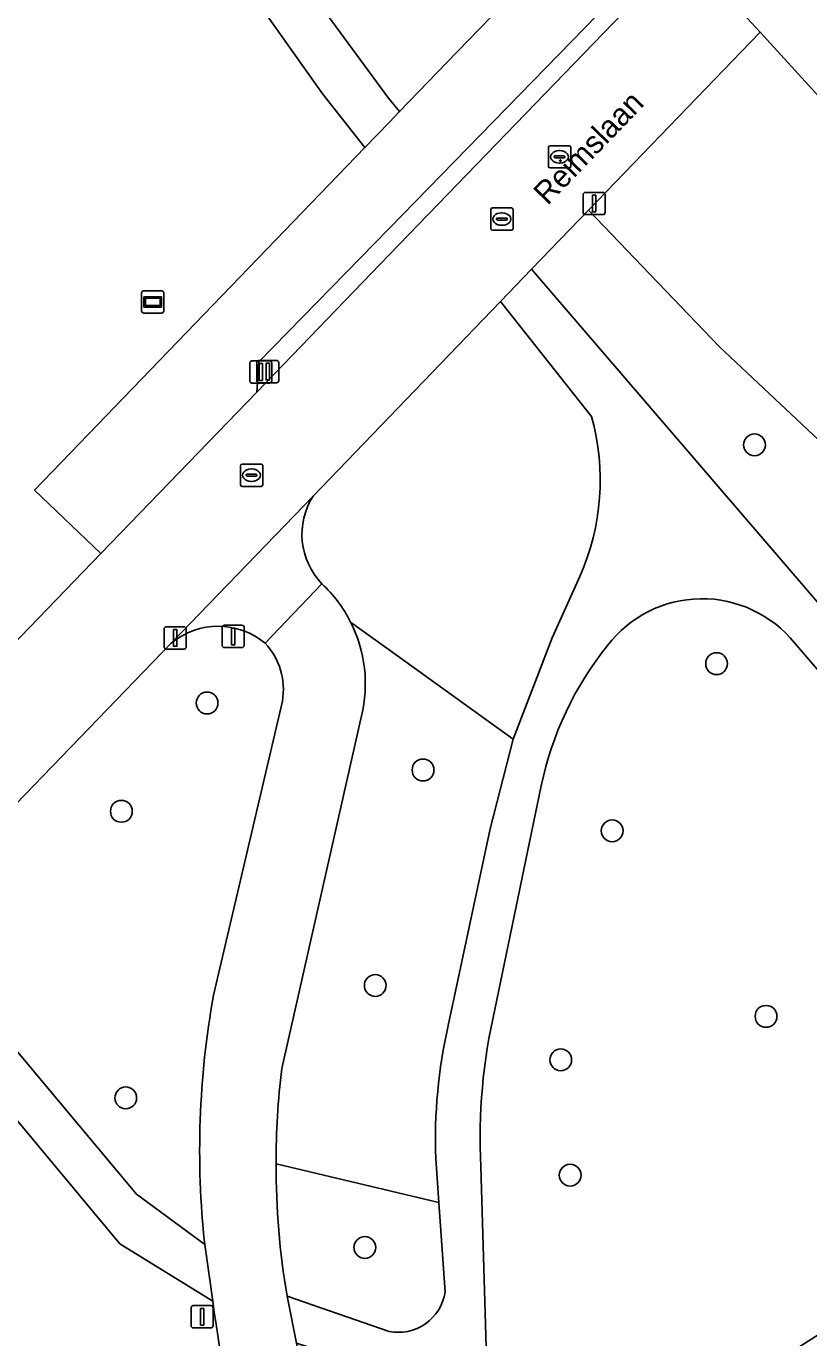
# Model space of a CAD drawing. Extents: x 157767 to 159172, y 387839 to 389425.
# Drawn here: x 158483.7 to 158518.8, y 388937.8 to 388996.6 of the extents above; entities that cross this region are included whole.
import ezdxf

# ---------------------------------------------------------------- set-up
doc = ezdxf.new("R2010")
doc.units = 0
for name, color, linetype in [('IMGEO_Afsluitpaal', 7, 'Continuous'), ('IMGEO_Berm_groen', 7, 'Continuous'), ('IMGEO_Boom', 7, 'Continuous'), ('IMGEO_Fietspad_gesloten', 7, 'Continuous'), ('IMGEO_Fietspad_open', 7, 'Continuous'), ('IMGEO_Grasland_overig', 7, 'Continuous'), ('IMGEO_Groenvoorziening', 7, 'Continuous'), ('IMGEO_Kolk', 7, 'Continuous'), ('IMGEO_Lichtmast', 7, 'Continuous'), ('IMGEO_Loofbos', 7, 'Continuous'), ('IMGEO_Oever', 7, 'Continuous'), ('IMGEO_Openbare_ruimte_label', 7, 'Continuous'), ('IMGEO_Rijbaan_lokaal_open', 7, 'Continuous'), ('IMGEO_Rioolput', 7, 'Continuous'), ('IMGEO_Verkeersbordpaal', 7, 'Continuous'), ('IMGEO_Voetpad_halfverhard', 7, 'Continuous'), ('IMGEO_Wegwijzer', 7, 'Continuous')]:
    doc.layers.add(name, color=color, linetype=linetype)

msp = doc.modelspace()

# ---------------------------------------------------------------- linework, layer by layer
at = {"layer": 'IMGEO_Afsluitpaal'}
for p, q in [((158493.755, 388980.655), (158493.755, 388981.455)), ((158493.755, 388981.455), (158493.755, 388980.655)), ((158493.855, 388981.555), (158494.645, 388981.555)), ((158494.645, 388981.555), (158493.855, 388981.555)), ((158494.745, 388981.455), (158494.745, 388980.655)), ((158494.745, 388980.655), (158494.745, 388981.455)), ((158494.645, 388980.555), (158493.855, 388980.555)), ((158493.855, 388980.555), (158494.645, 388980.555))]:
    msp.add_line(p, q, dxfattribs=at)
msp.add_lwpolyline([(158494.175, 388981.43), (158494.325, 388981.43), (158494.325, 388980.68), (158494.175, 388980.68), (158494.175, 388981.43)], dxfattribs=at)
for centre, start, end in [((158493.855, 388981.455), 90, 180), ((158493.855, 388981.455), 90, 180), ((158494.645, 388981.455), 0, 90), ((158494.645, 388981.455), 360, 90), ((158493.855, 388980.655), 180, 270), ((158493.855, 388980.655), 180, 270), ((158494.645, 388980.655), 270, 0), ((158494.645, 388980.655), 270, 0)]:
    msp.add_arc(centre, 0.1, start, end, dxfattribs=at)
at = {"layer": 'IMGEO_Berm_groen'}
msp.add_lwpolyline([(158512.604, 389000.411), (158512.203, 389000), (158511.7, 388999.484), (158500, 388987.488), (158494.167, 388981.507), (158494.067, 388980.152), (158500, 388986.299), (158512.225, 388998.963), (158513.128, 388999.898)], close=True, dxfattribs=at)
at = {"layer": 'IMGEO_Boom'}
for centre in [(158516.385, 388977.788), (158514.686, 388967.981), (158491.844, 388966.218), (158501.525, 388963.215), (158488.001, 388961.363), (158510.004, 388960.487), (158499.384, 388953.557), (158516.902, 388952.171), (158507.699, 388950.221), (158488.197, 388948.516), (158508.122, 388945.053), (158498.919, 388941.813)]:
    msp.add_circle(centre, 0.489, dxfattribs=at)
at = {"layer": 'IMGEO_Fietspad_gesloten'}
for points in [[(158507.487, 389000), (158502.594, 388994.926), (158500.475, 388992.728), (158500, 388992.235), (158498.922, 388991.116), (158484.113, 388975.755), (158487.077, 388972.912), (158494.067, 388980.152), (158494.167, 388981.507), (158500, 388987.488), (158511.7, 388999.484)], [(158496.984, 388971.565), (158494.454, 388968.892)], [(158495.22, 388966.306), (158492.137, 388953.125)], [(158495.189, 388949.83), (158498.76, 388965.635)], [(158491.738, 388941.941), (158492.097, 388939.407)], [(158495.881, 388937.386), (158495.85, 388937.521), (158495.429, 388939.633)]]:
    msp.add_lwpolyline(points, dxfattribs=at)
for centre, radius, start, end in [((158492.87, 388967.126), 6.052, 26.65104, 47.17378), ((158492.882, 388967.093), 6.057, 346.0678, 26.98026), ((158492.21, 388966.821), 3.054, 350.29428, 42.70539), ((158530.583, 388946.154), 39.073, 169.72319, 186.19037), ((158530.814, 388945.56), 35.88, 173.16496, 179.98867), ((158530.767, 388945.568), 35.833, 180.00233, 189.53454), ((158572.461, 388950.33), 81.103, 187.74015, 199.49576)]:
    msp.add_arc(centre, radius, start, end, dxfattribs=at)
at = {"layer": 'IMGEO_Fietspad_open'}
for points in [[(158496.593, 388975.494), (158490.24, 388968.894)], [(158494.454, 388968.892), (158496.984, 388971.565)]]:
    msp.add_lwpolyline(points, dxfattribs=at)
for centre, radius, start, end in [((158499.307, 388973.78), 3.21, 147.73032, 223.63599), ((158492.346, 388966.37), 3.287, 50.11144, 129.83418)]:
    msp.add_arc(centre, radius, start, end, dxfattribs=at)
at = {"layer": 'IMGEO_Grasland_overig'}
msp.add_lwpolyline([(158464.148, 389028.65), (158491.845, 389000.88), (158492.405, 389000.047), (158497.039, 388993.505), (158498.922, 388991.116), (158500, 388992.235), (158500.475, 388992.728), (158499.974, 388993.322), (158495.083, 389000), (158493.33, 389002.393), (158477.869, 389018.695)], dxfattribs=at)
at = {"layer": 'IMGEO_Groenvoorziening'}
for points in [[(158489.36, 389008.382), (158481.272, 389015.528), (158477.869, 389018.695), (158493.33, 389002.393), (158495.083, 389000), (158499.974, 388993.322), (158500.475, 388992.728), (158502.594, 388994.926), (158507.487, 389000), (158506.451, 388999.132), (158505.373, 388998.476), (158504.011, 388997.952), (158502.542, 388997.465), (158501.252, 388997.377), (158499.694, 388997.95), (158498.548, 388999.144), (158496.893, 389001.771), (158494.664, 389003.366)], [(158508.944, 388988.307), (158506.394, 388985.662), (158532.405, 388955.383), (158533.955, 388956.649), (158537.961, 388959.923), (158528.886, 388968.952), (158514.82, 388982.182)]]:
    msp.add_lwpolyline(points, close=True, dxfattribs=at)
for points in [[(158509.079, 388979.055), (158504.995, 388984.21), (158500, 388979.029), (158496.593, 388975.494)], [(158498.279, 388969.841), (158500, 388968.6), (158505.561, 388964.597), (158507.308, 388969.14), (158508.555, 388971.888)], [(158502.654, 388951.759), (158504.537, 388960.58), (158505.561, 388964.597), (158500, 388968.6), (158498.279, 388969.841)], [(158490.24, 388968.894), (158478.327, 388956.575), (158488.685, 388944.207), (158491.738, 388941.941)], [(158492.137, 388953.125), (158495.22, 388966.306)], [(158498.76, 388965.635), (158495.189, 388949.83)], [(158492.097, 388939.407), (158487.934, 388941.98), (158476.956, 388955.156), (158460.935, 388938.589), (158479.632, 388926.883), (158482.82, 388927.105), (158485.75, 388924.149), (158495.38, 388903.415), (158500, 388898.148), (158502.249, 388895.584), (158506.729, 388890.476), (158511.933, 388896.575), (158511.442, 388897.226), (158502.482, 388910.393), (158500, 388914.473)], [(158494.934, 388945.567), (158502.231, 388943.828), (158502.094, 388945.796)], [(158502.511, 388939.803), (158502.231, 388943.828), (158494.934, 388945.567)], [(158495.429, 388939.633), (158500, 388938.05)]]:
    msp.add_lwpolyline(points, dxfattribs=at)
for centre, radius, start, end in [((158498.788, 388976.205), 10.678, 336.15538, 15.48138), ((158499.307, 388973.78), 3.21, 147.73032, 223.63599), ((158492.87, 388967.126), 6.052, 26.65104, 47.17378), ((158492.346, 388966.37), 3.287, 50.11144, 129.83418), ((158492.882, 388967.093), 6.057, 346.0678, 26.98026), ((158492.21, 388966.821), 3.054, 350.29428, 42.70539), ((158530.583, 388946.154), 39.073, 169.72319, 186.19037), ((158525.554, 388946.601), 23.474, 167.30559, 181.9643), ((158530.814, 388945.56), 35.88, 173.16496, 179.98867), ((158530.767, 388945.568), 35.833, 180.00233, 189.53454), ((158572.461, 388950.33), 81.103, 187.74015, 199.49576), ((158500.421, 388940.122), 2.114, 258.50575, 351.33421)]:
    msp.add_arc(centre, radius, start, end, dxfattribs=at)
at = {"layer": 'IMGEO_Kolk'}
for p, q in [((158504.561, 388987.483), (158504.561, 388988.335)), ((158504.636, 388988.409), (158505.488, 388988.409)), ((158505.049, 388988.189), (158505.074, 388988.189)), ((158505.562, 388988.335), (158505.562, 388987.483)), ((158504.82, 388987.903), (158504.82, 388987.915)), ((158505.258, 388987.866), (158504.86, 388987.866)), ((158504.863, 388987.952), (158505.261, 388987.952)), ((158505.072, 388987.629), (158505.047, 388987.629)), ((158505.304, 388987.915), (158505.304, 388987.903)), ((158505.488, 388987.409), (158504.636, 388987.409)), ((158493.335, 388976.003), (158493.335, 388976.855)), ((158493.41, 388976.929), (158494.262, 388976.929)), ((158493.594, 388976.423), (158493.594, 388976.435)), ((158493.637, 388976.472), (158494.035, 388976.472)), ((158493.823, 388976.709), (158493.848, 388976.709)), ((158494.078, 388976.435), (158494.078, 388976.423)), ((158494.336, 388976.855), (158494.336, 388976.003)), ((158494.262, 388975.929), (158493.41, 388975.929)), ((158494.032, 388976.386), (158493.634, 388976.386)), ((158493.846, 388976.149), (158493.821, 388976.149))]:
    msp.add_line(p, q, dxfattribs=at)
for points in [[(158504.561, 388987.483), (158504.561, 388988.335)], [(158504.636, 388988.409), (158505.488, 388988.409)], [(158505.562, 388988.335), (158505.562, 388987.483)], [(158505.488, 388987.409), (158504.636, 388987.409)], [(158493.335, 388976.003), (158493.335, 388976.855)], [(158493.41, 388976.929), (158494.262, 388976.929)], [(158494.336, 388976.855), (158494.336, 388976.003)], [(158494.262, 388975.929), (158493.41, 388975.929)]]:
    msp.add_lwpolyline(points, dxfattribs=at)
for centre, radius, start, end in [((158504.638, 388988.333), 0.0765, 91.55205, 178.44795), ((158504.638, 388988.333), 0.0765, 91.55205, 178.44795), ((158505.486, 388988.333), 0.0765, 1.55205, 88.44795), ((158505.486, 388988.333), 0.0765, 1.55205, 88.44795), ((158504.86, 388987.912), 0.0403, 85.87752, 175.75265), ((158504.857, 388987.902), 0.0366, 178.93798, 274.71019), ((158505.261, 388987.909), 0.043, 264.86636, 352.45326), ((158505.265, 388987.914), 0.0386, 1.73085, 96.63898), ((158504.638, 388987.485), 0.0765, 181.55205, 268.44795), ((158504.638, 388987.485), 0.0765, 181.55205, 268.44795), ((158505.486, 388987.485), 0.0765, 271.55205, 358.44795), ((158505.486, 388987.485), 0.0765, 271.55205, 358.44795), ((158493.412, 388976.853), 0.0765, 91.55205, 178.44795), ((158493.412, 388976.853), 0.0765, 91.55205, 178.44795), ((158493.634, 388976.432), 0.0403, 85.87752, 175.75265), ((158493.631, 388976.422), 0.0366, 178.93798, 274.71019), ((158494.035, 388976.429), 0.043, 264.86636, 352.45326), ((158494.039, 388976.434), 0.0386, 1.73085, 96.63898), ((158494.26, 388976.853), 0.0765, 1.55205, 88.44795), ((158494.26, 388976.853), 0.0765, 1.55205, 88.44795), ((158493.412, 388976.005), 0.0765, 181.55205, 268.44795), ((158493.412, 388976.005), 0.0765, 181.55205, 268.44795), ((158494.26, 388976.005), 0.0765, 271.55205, 358.44795), ((158494.26, 388976.005), 0.0765, 271.55205, 358.44795)]:
    msp.add_arc(centre, radius, start, end, dxfattribs=at)
for centre, major_axis, ratio, start_param, end_param in [((158505.048, 388987.909), (-0.387, 0.002), 0.722429, 4.712389, 7.853982), ((158505.073, 388987.909), (-0.39, 0.002), 0.717154, 1.570796, 4.712389), ((158493.822, 388976.429), (-0.387, 0.002), 0.722429, 4.712389, 7.853982), ((158493.847, 388976.429), (-0.39, 0.002), 0.717154, 1.570796, 4.712389)]:
    msp.add_ellipse(centre, major_axis=major_axis, ratio=ratio, start_param=start_param, end_param=end_param, dxfattribs=at)
at = {"layer": 'IMGEO_Lichtmast'}
for p, q in [((158508.7, 388988.207), (158508.7, 388989.007)), ((158508.7, 388989.007), (158508.7, 388988.207)), ((158508.8, 388989.107), (158509.59, 388989.107)), ((158509.59, 388989.107), (158508.8, 388989.107)), ((158509.69, 388989.007), (158509.69, 388988.207)), ((158509.69, 388988.207), (158509.69, 388989.007)), ((158509.59, 388988.107), (158508.8, 388988.107)), ((158508.8, 388988.107), (158509.59, 388988.107)), ((158489.918, 388968.733), (158489.918, 388969.533)), ((158489.918, 388969.533), (158489.918, 388968.733)), ((158490.018, 388969.633), (158490.808, 388969.633)), ((158490.808, 388969.633), (158490.018, 388969.633)), ((158490.908, 388969.533), (158490.908, 388968.733)), ((158490.908, 388968.733), (158490.908, 388969.533)), ((158490.808, 388968.633), (158490.018, 388968.633)), ((158490.018, 388968.633), (158490.808, 388968.633)), ((158491.125, 388938.307), (158491.125, 388939.107)), ((158491.125, 388939.107), (158491.125, 388938.307)), ((158491.225, 388939.207), (158492.015, 388939.207)), ((158492.015, 388939.207), (158491.225, 388939.207)), ((158492.115, 388939.107), (158492.115, 388938.307)), ((158492.115, 388938.307), (158492.115, 388939.107)), ((158492.015, 388938.207), (158491.225, 388938.207)), ((158491.225, 388938.207), (158492.015, 388938.207))]:
    msp.add_line(p, q, dxfattribs=at)
for points in [[(158509.12, 388988.982), (158509.27, 388988.982), (158509.27, 388988.232), (158509.12, 388988.232), (158509.12, 388988.982)], [(158490.338, 388969.508), (158490.488, 388969.508), (158490.488, 388968.758), (158490.338, 388968.758), (158490.338, 388969.508)], [(158491.545, 388939.082), (158491.695, 388939.082), (158491.695, 388938.332), (158491.545, 388938.332), (158491.545, 388939.082)]]:
    msp.add_lwpolyline(points, dxfattribs=at)
for centre, start, end in [((158508.8, 388989.007), 90, 180), ((158508.8, 388989.007), 90, 180), ((158509.59, 388989.007), 0, 90), ((158509.59, 388989.007), 360, 90), ((158508.8, 388988.207), 180, 270), ((158508.8, 388988.207), 180, 270), ((158509.59, 388988.207), 270, 0), ((158509.59, 388988.207), 270, 0), ((158490.018, 388969.533), 90, 180), ((158490.018, 388969.533), 90, 180), ((158490.808, 388969.533), 0, 90), ((158490.808, 388969.533), 360, 90), ((158490.018, 388968.733), 180, 270), ((158490.018, 388968.733), 180, 270), ((158490.808, 388968.733), 270, 0), ((158490.808, 388968.733), 270, 0), ((158491.225, 388939.107), 90, 180), ((158491.225, 388939.107), 90, 180), ((158492.015, 388939.107), 0, 90), ((158492.015, 388939.107), 360, 90), ((158491.225, 388938.307), 180, 270), ((158491.225, 388938.307), 180, 270), ((158492.015, 388938.307), 270, 0), ((158492.015, 388938.307), 270, 0)]:
    msp.add_arc(centre, 0.1, start, end, dxfattribs=at)
at = {"layer": 'IMGEO_Loofbos'}
for points in [[(158427.203, 389044.805), (158428.123, 389044.144), (158434.17, 389038.523), (158453.509, 389019.533), (158452.511, 389018.241), (158455.411, 389016.001), (158438.785, 388995.38), (158438.108, 388994.606), (158455.428, 388980.497), (158459.637, 388976.702), (158464.453, 388971.904), (158471.704, 388964.144), (158475.102, 388960.508), (158487.077, 388972.912), (158484.113, 388975.755), (158498.922, 388991.116), (158497.039, 388993.505), (158492.405, 389000.047), (158491.845, 389000.88), (158464.148, 389028.65)], [(158505.501, 388932.651), (158506.274, 388930.67), (158506.28, 388930.654), (158506.836, 388929.229), (158507.768, 388929.655), (158517.387, 388936.715), (158521.062, 388939.063), (158526.545, 388943.436), (158527.369, 388944.041), (158534.195, 388950.269), (158533.96, 388950.542), (158518.182, 388968.908)], [(158506.827, 388962.509), (158504.744, 388952.477)], [(158504.116, 388945.428), (158504.358, 388937.357)]]:
    msp.add_lwpolyline(points, dxfattribs=at)
for centre, radius, start, end in [((158514.035, 388965.564), 5.328, 38.88001, 142.67803), ((158521.274, 388959.524), 14.752, 141.07132, 168.32728), ((158529.765, 388946.695), 25.681, 166.9891, 182.82874)]:
    msp.add_arc(centre, radius, start, end, dxfattribs=at)
at = {"layer": 'IMGEO_Oever'}
msp.add_lwpolyline([(158521.604, 388990.842), (158516.636, 388996.285), (158515.8, 388995.418), (158508.944, 388988.307), (158514.82, 388982.182), (158528.886, 388968.952)], dxfattribs=at)
at = {"layer": 'IMGEO_Rijbaan_lokaal_open'}
for points in [[(158513.128, 388999.898), (158512.225, 388998.963), (158500, 388986.299), (158494.067, 388980.152), (158487.077, 388972.912), (158475.102, 388960.508), (158473.752, 388959.109), (158459.888, 388944.748), (158452.18, 388938.289), (158449.844, 388933.904), (158435.29, 388906.586), (158433.351, 388902.947), (158431.408, 388901.943)], [(158439.627, 388897.848), (158439.194, 388900.963), (158455.767, 388932.082), (158457.146, 388934.671), (158457.911, 388935.462), (158460.935, 388938.589), (158476.956, 388955.156), (158478.327, 388956.575), (158490.24, 388968.894), (158496.593, 388975.494), (158500, 388979.029), (158504.995, 388984.21), (158506.394, 388985.662), (158508.944, 388988.307), (158515.8, 388995.418), (158516.636, 388996.285), (158515.089, 388997.98), (158513.128, 388999.898)]]:
    msp.add_lwpolyline(points, dxfattribs=at)
at = {"layer": 'IMGEO_Rioolput'}
for p, q in [((158507.143, 388990.273), (158507.143, 388991.125)), ((158507.218, 388991.199), (158508.07, 388991.199)), ((158508.144, 388991.125), (158508.144, 388990.273)), ((158507.402, 388990.693), (158507.402, 388990.705)), ((158507.84, 388990.656), (158507.442, 388990.656)), ((158507.445, 388990.742), (158507.843, 388990.742)), ((158507.631, 388990.979), (158507.656, 388990.979)), ((158507.886, 388990.705), (158507.886, 388990.693)), ((158508.07, 388990.199), (158507.218, 388990.199)), ((158507.654, 388990.419), (158507.629, 388990.419))]:
    msp.add_line(p, q, dxfattribs=at)
for points in [[(158507.143, 388990.273), (158507.143, 388991.125)], [(158507.218, 388991.199), (158508.07, 388991.199)], [(158508.144, 388991.125), (158508.144, 388990.273)], [(158508.07, 388990.199), (158507.218, 388990.199)]]:
    msp.add_lwpolyline(points, dxfattribs=at)
for centre, radius, start, end in [((158507.22, 388991.123), 0.0765, 91.55205, 178.44795), ((158507.22, 388991.123), 0.0765, 91.55205, 178.44795), ((158508.068, 388991.123), 0.0765, 1.55205, 88.44795), ((158508.068, 388991.123), 0.0765, 1.55205, 88.44795), ((158507.442, 388990.702), 0.0403, 85.87752, 175.75265), ((158507.439, 388990.692), 0.0366, 178.93798, 274.71019), ((158507.843, 388990.699), 0.043, 264.86636, 352.45326), ((158507.847, 388990.704), 0.0386, 1.73085, 96.63898), ((158507.22, 388990.275), 0.0765, 181.55205, 268.44795), ((158507.22, 388990.275), 0.0765, 181.55205, 268.44795), ((158508.068, 388990.275), 0.0765, 271.55205, 358.44795), ((158508.068, 388990.275), 0.0765, 271.55205, 358.44795)]:
    msp.add_arc(centre, radius, start, end, dxfattribs=at)
for centre, major_axis, ratio, start_param, end_param in [((158507.63, 388990.699), (-0.387, 0.002), 0.722429, 4.712389, 7.853982), ((158507.655, 388990.699), (-0.39, 0.002), 0.717154, 1.570796, 4.712389)]:
    msp.add_ellipse(centre, major_axis=major_axis, ratio=ratio, start_param=start_param, end_param=end_param, dxfattribs=at)
at = {"layer": 'IMGEO_Verkeersbordpaal'}
for p, q in [((158494.069, 388980.671), (158494.069, 388981.471)), ((158494.069, 388981.471), (158494.069, 388980.671)), ((158494.169, 388981.571), (158494.959, 388981.571)), ((158494.959, 388981.571), (158494.169, 388981.571)), ((158495.059, 388981.471), (158495.059, 388980.671)), ((158495.059, 388980.671), (158495.059, 388981.471)), ((158494.959, 388980.571), (158494.169, 388980.571)), ((158494.169, 388980.571), (158494.959, 388980.571)), ((158492.518, 388968.8), (158492.518, 388969.6)), ((158492.518, 388969.6), (158492.518, 388968.8)), ((158492.618, 388969.7), (158493.408, 388969.7)), ((158493.408, 388969.7), (158492.618, 388969.7)), ((158493.508, 388969.6), (158493.508, 388968.8)), ((158493.508, 388968.8), (158493.508, 388969.6)), ((158493.408, 388968.7), (158492.618, 388968.7)), ((158492.618, 388968.7), (158493.408, 388968.7))]:
    msp.add_line(p, q, dxfattribs=at)
for points in [[(158494.489, 388981.446), (158494.639, 388981.446), (158494.639, 388980.696), (158494.489, 388980.696), (158494.489, 388981.446)], [(158492.938, 388969.575), (158493.088, 388969.575), (158493.088, 388968.825), (158492.938, 388968.825), (158492.938, 388969.575)]]:
    msp.add_lwpolyline(points, dxfattribs=at)
for centre, start, end in [((158494.169, 388981.471), 90, 180), ((158494.169, 388981.471), 90, 180), ((158494.959, 388981.471), 0, 90), ((158494.959, 388981.471), 360, 90), ((158494.169, 388980.671), 180, 270), ((158494.169, 388980.671), 180, 270), ((158494.959, 388980.671), 270, 0), ((158494.959, 388980.671), 270, 0), ((158492.618, 388969.6), 90, 180), ((158492.618, 388969.6), 90, 180), ((158493.408, 388969.6), 0, 90), ((158493.408, 388969.6), 360, 90), ((158492.618, 388968.8), 180, 270), ((158492.618, 388968.8), 180, 270), ((158493.408, 388968.8), 270, 0), ((158493.408, 388968.8), 270, 0)]:
    msp.add_arc(centre, 0.1, start, end, dxfattribs=at)
at = {"layer": 'IMGEO_Voetpad_halfverhard'}
for points in [[(158578.328, 388901.925), (158532.405, 388955.383), (158506.394, 388985.662), (158504.995, 388984.21), (158509.079, 388979.055)], [(158508.555, 388971.888), (158507.308, 388969.14), (158505.561, 388964.597), (158504.537, 388960.58), (158502.654, 388951.759)], [(158518.182, 388968.908), (158533.96, 388950.542), (158534.195, 388950.269), (158534.3, 388950.147), (158534.978, 388949.358), (158535.077, 388949.242), (158568.589, 388910.232), (158576.386, 388901.155)], [(158504.744, 388952.477), (158506.827, 388962.509)], [(158502.094, 388945.796), (158502.231, 388943.828), (158502.511, 388939.803)], [(158504.358, 388937.357), (158504.116, 388945.428)], [(158500, 388938.05), (158495.429, 388939.633), (158495.85, 388937.521), (158500.003, 388936.181)]]:
    msp.add_lwpolyline(points, dxfattribs=at)
msp.add_lwpolyline([(158492.097, 388939.407), (158491.738, 388941.941), (158488.685, 388944.207), (158478.327, 388956.575), (158476.956, 388955.156), (158487.934, 388941.98)], close=True, dxfattribs=at)
for centre, radius, start, end in [((158498.788, 388976.205), 10.678, 336.15538, 15.48138), ((158514.035, 388965.564), 5.328, 38.88001, 142.67803), ((158521.274, 388959.524), 14.752, 141.07132, 168.32728), ((158529.765, 388946.695), 25.681, 166.9891, 182.82874), ((158525.554, 388946.601), 23.474, 167.30559, 181.9643), ((158500.421, 388940.122), 2.114, 258.50575, 351.33421)]:
    msp.add_arc(centre, radius, start, end, dxfattribs=at)
at = {"layer": 'IMGEO_Wegwijzer'}
for p, q in [((158489.011, 388984.696), (158489.801, 388984.696)), ((158489.801, 388984.696), (158489.011, 388984.696)), ((158488.911, 388983.796), (158488.911, 388984.596)), ((158488.911, 388984.596), (158488.911, 388983.796)), ((158489.901, 388984.596), (158489.901, 388983.796)), ((158489.901, 388983.796), (158489.901, 388984.596)), ((158489.801, 388983.696), (158489.011, 388983.696)), ((158489.011, 388983.696), (158489.801, 388983.696))]:
    msp.add_line(p, q, dxfattribs=at)
for points in [[(158489.012, 388984.428), (158489.8, 388984.428), (158489.8, 388983.964), (158489.012, 388983.964), (158489.012, 388984.428)], [(158489.077, 388984.363), (158489.077, 388984.029), (158489.735, 388984.029), (158489.735, 388984.363), (158489.077, 388984.363)]]:
    msp.add_lwpolyline(points, dxfattribs=at)
for centre, start, end in [((158489.011, 388984.596), 90, 180), ((158489.011, 388984.596), 90, 180), ((158489.801, 388984.596), 0, 90), ((158489.801, 388984.596), 360, 90), ((158489.011, 388983.796), 180, 270), ((158489.011, 388983.796), 180, 270), ((158489.801, 388983.796), 270, 0), ((158489.801, 388983.796), 270, 0)]:
    msp.add_arc(centre, 0.1, start, end, dxfattribs=at)

# ---------------------------------------------------------------- texts
at = {"layer": 'IMGEO_Openbare_ruimte_label'}
msp.add_text('Reimslaan', height=1, rotation=46.05341, dxfattribs=at).set_placement((158507.105, 388988.497))

doc.saveas('drawing.dxf')
